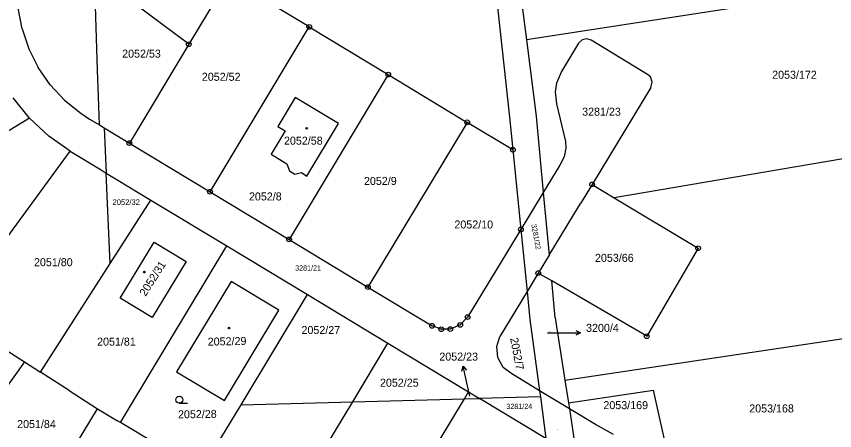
# Model space of a CAD drawing. Extents: x -736345 to -729997, y -1130177 to -1122501.
# Drawn here: x -732764.1 to -732590.4, y -1128155 to -1128067.1 of the extents above; entities that cross this region are included whole.
import ezdxf

# ---------------------------------------------------------------- set-up
doc = ezdxf.new("R2010")
doc.units = 0
for name, color, linetype in [('Vrstva 1', 7, 'Continuous'), ('Vrstva 16', 7, 'Continuous'), ('Vrstva 18', 7, 'Continuous'), ('Vrstva 19', 7, 'Continuous'), ('Vrstva 25', 7, 'Continuous')]:
    doc.layers.add(name, color=color, linetype=linetype)

msp = doc.modelspace()

# ---------------------------------------------------------------- linework, layer by layer
at = {"layer": 'Vrstva 1'}
for points in [[(-732746.91, -1128078.48), (-732747.57, -1128057.99)], [(-732662.66, -1128058.51), (-732659.42, -1128088.46)], [(-732657.7, -1128057.84), (-732655.86, -1128072.06)], [(-732560.92, -1128057.37), (-732655.86, -1128072.06)], [(-732727.53, -1128072.98), (-732744.96, -1128059.95)], [(-732701.96, -1128069.3), (-732719.08, -1128058.95), (-732727.53, -1128072.98)], [(-732762.95, -1128069.72), (-732763.79, -1128065.34)], [(-732762.95, -1128069.72), (-732761.51, -1128073.93)], [(-732723.03, -1128104.29), (-732701.96, -1128069.3)], [(-732701.96, -1128069.3), (-732685.2, -1128079.43)], [(-732655.86, -1128072.06), (-732653.76, -1128088.22)], [(-732644.01, -1128072.06), (-732644.8, -1128072.77)], [(-732643.04, -1128071.87), (-732644.01, -1128072.06)], [(-732642.11, -1128072.15), (-732643.04, -1128071.87)], [(-732630.11, -1128079.4), (-732642.11, -1128072.15)], [(-732761.51, -1128073.93), (-732759.49, -1128077.91)], [(-732727.53, -1128072.98), (-732740.16, -1128093.95)], [(-732644.8, -1128072.77), (-732648.43, -1128078.77)], [(-732756.94, -1128081.57), (-732759.49, -1128077.91)], [(-732746.73, -1128084.17), (-732746.91, -1128078.48)], [(-732685.2, -1128079.43), (-732706.25, -1128114.42)], [(-732685.2, -1128079.43), (-732668.42, -1128089.56)], [(-732648.43, -1128078.77), (-732649.49, -1128081.27)], [(-732629.53, -1128079.9), (-732630.11, -1128079.4)], [(-732649.49, -1128081.27), (-732649.77, -1128083.12)], [(-732629.13, -1128081.01), (-732629.53, -1128079.9)], [(-732629.4, -1128082.14), (-732629.13, -1128081.01)], [(-732756.94, -1128081.57), (-732753.91, -1128084.83)], [(-732649.77, -1128083.12), (-732649.48, -1128085.61)], [(-732629.4, -1128082.14), (-732641.91, -1128102.75)], [(-732761.35, -1128088.7), (-732764.84, -1128084.36)], [(-732753.91, -1128084.83), (-732750.45, -1128087.64)], [(-732746.52, -1128090.11), (-732746.73, -1128084.17)], [(-732704.93, -1128084.29), (-732708.63, -1128090.45)], [(-732695.73, -1128089.8), (-732704.93, -1128084.29)], [(-732649.48, -1128085.61), (-732647.54, -1128093.61)], [(-732750.45, -1128087.64), (-732748.59, -1128088.86)], [(-732653.76, -1128088.22), (-732652.26, -1128104.42)], [(-732531.28, -1128087.54), (-732637.19, -1128105.58)], [(-732761.35, -1128088.7), (-732801.01, -1128112.82)], [(-732757.28, -1128092.51), (-732761.35, -1128088.7)], [(-732748.59, -1128088.86), (-732746.52, -1128090.11)], [(-732702.44, -1128100.96), (-732695.73, -1128089.8)], [(-732668.42, -1128089.56), (-732689.49, -1128124.54)], [(-732658.72, -1128095.39), (-732668.42, -1128089.56)], [(-732659.42, -1128088.46), (-732658.72, -1128095.39)], [(-732746.52, -1128090.11), (-732745.51, -1128090.72)], [(-732745.51, -1128090.72), (-732745.08, -1128100.32)], [(-732745.51, -1128090.72), (-732743.14, -1128092.15)], [(-732707.06, -1128091.38), (-732710.06, -1128096.35)], [(-732708.63, -1128090.45), (-732707.06, -1128091.38)], [(-732752.72, -1128095.71), (-732757.28, -1128092.51)], [(-732743.14, -1128092.15), (-732740.16, -1128093.95)], [(-732740.16, -1128093.95), (-732723.03, -1128104.29)], [(-732647.47, -1128095.01), (-732647.83, -1128096.85)], [(-732647.54, -1128093.61), (-732647.47, -1128095.01)], [(-732778.14, -1128130.34), (-732752.72, -1128095.71)], [(-732752.72, -1128095.71), (-732746.16, -1128099.67)], [(-732710.06, -1128096.35), (-732706.73, -1128098.37)], [(-732658.72, -1128095.39), (-732657.02, -1128112.27)], [(-732647.83, -1128096.85), (-732648.75, -1128098.63)], [(-732706.73, -1128098.37), (-732706.15, -1128099.84)], [(-732648.75, -1128098.63), (-732652.26, -1128104.42)], [(-732746.16, -1128099.67), (-732745.08, -1128100.32)], [(-732745.08, -1128100.32), (-732742.63, -1128101.8)], [(-732744.21, -1128119.51), (-732745.08, -1128100.32)], [(-732706.15, -1128099.84), (-732705.02, -1128100.53)], [(-732705.02, -1128100.53), (-732703.6, -1128100.24)], [(-732703.6, -1128100.24), (-732702.44, -1128100.96)], [(-732742.63, -1128101.8), (-732735.59, -1128106.06)], [(-732641.91, -1128102.75), (-732644.38, -1128106.81)], [(-732641.91, -1128102.75), (-732637.19, -1128105.58)], [(-732723.03, -1128104.29), (-732706.25, -1128114.42)], [(-732652.26, -1128104.42), (-732657.02, -1128112.27)], [(-732652.26, -1128104.42), (-732651, -1128117.73)], [(-732637.19, -1128105.58), (-732619.4, -1128116.27)], [(-732744.21, -1128119.51), (-732735.59, -1128106.06)], [(-732735.59, -1128106.06), (-732719.48, -1128115.78)], [(-732651, -1128117.73), (-732644.57, -1128107.13)], [(-732644.57, -1128107.13), (-732644.38, -1128106.81)], [(-732657.02, -1128112.27), (-732668.34, -1128130.89)], [(-732657.02, -1128112.27), (-732655.69, -1128125.46)], [(-732742.08, -1128126.85), (-732734.9, -1128115.01)], [(-732740.15, -1128150.09), (-732719.48, -1128115.78)], [(-732734.9, -1128115.01), (-732728.12, -1128119.12)], [(-732719.48, -1128115.78), (-732702.36, -1128126.11)], [(-732706.25, -1128114.42), (-732689.49, -1128124.54)], [(-732651, -1128117.73), (-732653.33, -1128121.57)], [(-732619.4, -1128116.27), (-732630.28, -1128134.97)], [(-732759, -1128142.61), (-732744.21, -1128119.51)], [(-732728.12, -1128119.12), (-732735.3, -1128130.96)], [(-732653.33, -1128121.57), (-732655.69, -1128125.46)], [(-732650.48, -1128123.23), (-732653.33, -1128121.57)], [(-732708.44, -1128129.43), (-732718.55, -1128123.35), (-732730.16, -1128142.48), (-732719.99, -1128148.61), (-732708.44, -1128129.43)], [(-732689.49, -1128124.54), (-732675.89, -1128132.75)], [(-732649.74, -1128131.05), (-732650.48, -1128123.23)], [(-732630.28, -1128134.97), (-732650.48, -1128123.23)], [(-732716.45, -1128149.49), (-732702.36, -1128126.11)], [(-732702.36, -1128126.11), (-732685.24, -1128136.46)], [(-732655.69, -1128125.46), (-732661.48, -1128135)], [(-732655.69, -1128125.46), (-732655.09, -1128131.41)], [(-732647.67, -1128144.31), (-732527.43, -1128126.34)], [(-732735.3, -1128130.96), (-732742.08, -1128126.85)], [(-732777.94, -1128130.47), (-732762.43, -1128140.41)], [(-732668.34, -1128130.89), (-732669.91, -1128132.56)], [(-732655.09, -1128131.41), (-732653.09, -1128146.51)], [(-732649.74, -1128131.05), (-732647.67, -1128144.31)], [(-732673.93, -1128133.47), (-732675.89, -1128132.75)], [(-732672.02, -1128133.44), (-732673.93, -1128133.47)], [(-732669.91, -1128132.56), (-732672.02, -1128133.44)], [(-732662.15, -1128137.12), (-732661.48, -1128135)], [(-732692.73, -1128148.88), (-732685.24, -1128136.46)], [(-732685.24, -1128136.46), (-732668.11, -1128146.78)], [(-732661.93, -1128139.5), (-732662.15, -1128137.12)], [(-732762.43, -1128140.41), (-732769.61, -1128150.47)], [(-732762.43, -1128140.41), (-732759, -1128142.61)], [(-732660.75, -1128141.58), (-732661.93, -1128139.5)], [(-732659.19, -1128142.83), (-732660.75, -1128141.58)], [(-732752.95, -1128146.48), (-732759, -1128142.61)], [(-732653.09, -1128146.51), (-732659.19, -1128142.83)], [(-732647.67, -1128144.31), (-732646.93, -1128149.06)], [(-732752.95, -1128146.48), (-732746.9, -1128150.36)], [(-732669.01, -1128148.27), (-732668.11, -1128146.78)], [(-732668.11, -1128146.78), (-732665.79, -1128148.19)], [(-732653.09, -1128146.51), (-732652.84, -1128147.84)], [(-732646.73, -1128150.35), (-732653.09, -1128146.51)], [(-732646.93, -1128149.06), (-732628.88, -1128146.43)], [(-732625.68, -1128160.67), (-732628.88, -1128146.43)], [(-732716.45, -1128149.49), (-732692.73, -1128148.88)], [(-732707.82, -1128173.92), (-732692.73, -1128148.88)], [(-732692.73, -1128148.88), (-732669.01, -1128148.27)], [(-732690.69, -1128184.24), (-732669.01, -1128148.27)], [(-732669.01, -1128148.27), (-732665.79, -1128148.19)], [(-732652.84, -1128147.84), (-732665.79, -1128148.19)], [(-732651.72, -1128156.69), (-732665.79, -1128148.19)], [(-732652.84, -1128147.84), (-732651.72, -1128156.69)], [(-732646.93, -1128149.06), (-732646.73, -1128150.35)], [(-732756.05, -1128165.45), (-732746.9, -1128150.36)], [(-732746.9, -1128150.36), (-732742.69, -1128152.9)], [(-732742.07, -1128153.28), (-732740.15, -1128150.09)], [(-732724.95, -1128163.59), (-732716.45, -1128149.49)], [(-732646.73, -1128150.35), (-732645.77, -1128156.58)], [(-732641.18, -1128153.7), (-732646.73, -1128150.35)], [(-732742.07, -1128153.28), (-732742.69, -1128152.9)], [(-732739.91, -1128154.57), (-732742.07, -1128153.28)], [(-732637.38, -1128155.84), (-732641.18, -1128153.7)], [(-732730.06, -1128160.51), (-732739.91, -1128154.57)]]:
    msp.add_lwpolyline(points, dxfattribs=at)
at = {"layer": 'Vrstva 16'}
for points in [[(-732651.34, -1128134.23), (-732647.38, -1128134.23)], [(-732667.83, -1128147.68), (-732668.62, -1128144.24)]]:
    msp.add_lwpolyline(points, dxfattribs=at)
at = {"layer": 'Vrstva 25'}
for points in [[(-732647.38, -1128134.23), (-732644.38, -1128134.23)], [(-732645.38, -1128133.731), (-732644.38, -1128134.23), (-732645.38, -1128134.73)], [(-732669.553, -1128142.403), (-732669.289, -1128141.316), (-732668.58, -1128142.179)], [(-732668.62, -1128144.24), (-732669.289, -1128141.316)], [(-732729.55, -1128149.18), (-732727.8, -1128149.18)]]:
    msp.add_lwpolyline(points, dxfattribs=at)
for centre, radius in [((-732701.96, -1128069.3), 0.5), ((-732701.96, -1128069.3), 0.032), ((-732727.53, -1128072.98), 0.5), ((-732727.53, -1128072.98), 0.032), ((-732685.2, -1128079.43), 0.5), ((-732685.2, -1128079.43), 0.032), ((-732668.42, -1128089.56), 0.5), ((-732668.42, -1128089.56), 0.032), ((-732702.5, -1128090.82), 0.175), ((-732740.16, -1128093.95), 0.5), ((-732740.16, -1128093.95), 0.032), ((-732658.72, -1128095.39), 0.5), ((-732658.72, -1128095.39), 0.032), ((-732641.91, -1128102.75), 0.5), ((-732723.03, -1128104.29), 0.5), ((-732641.91, -1128102.75), 0.032), ((-732723.03, -1128104.29), 0.032), ((-732657.02, -1128112.27), 0.5), ((-732657.02, -1128112.27), 0.032), ((-732706.25, -1128114.42), 0.5), ((-732706.25, -1128114.42), 0.032), ((-732619.4, -1128116.27), 0.5), ((-732619.4, -1128116.27), 0.032), ((-732736.96, -1128121.35), 0.175), ((-732653.33, -1128121.57), 0.5), ((-732653.33, -1128121.57), 0.032), ((-732689.49, -1128124.54), 0.5), ((-732689.49, -1128124.54), 0.032), ((-732668.34, -1128130.89), 0.5), ((-732668.34, -1128130.89), 0.032), ((-732719.01, -1128133.24), 0.175), ((-732675.89, -1128132.75), 0.5), ((-732675.89, -1128132.75), 0.032), ((-732673.93, -1128133.47), 0.5), ((-732673.93, -1128133.47), 0.032), ((-732672.02, -1128133.44), 0.5), ((-732672.02, -1128133.44), 0.032), ((-732669.91, -1128132.56), 0.5), ((-732669.91, -1128132.56), 0.032), ((-732630.28, -1128134.97), 0.5), ((-732630.28, -1128134.97), 0.032), ((-732729.55, -1128148.43), 0.75)]:
    msp.add_circle(centre, radius, dxfattribs=at)

# ---------------------------------------------------------------- texts
at = {"layer": 'Vrstva 16'}
for s, p in [('3200/4', (-732643.18, -1128134.03)), ('2052/23', (-732674.337, -1128140.13))]:
    msp.add_text(s, height=1.7, dxfattribs=at).set_placement(p)
at = {"layer": 'Vrstva 18'}
for s, height, p in [('2052/53', 1.7, (-732741.688, -1128075.83)), ('2052/52', 1.7, (-732724.768, -1128080.74)), ('2053/172', 1.7, (-732603.67, -1128080.31)), ('3281/23', 1.7, (-732644.02, -1128088.15)), ('2052/9', 1.7, (-732690.34, -1128102.85)), ('2052/8', 1.7, (-732714.768, -1128106.14)), ('2052/32', 1.2, (-732743.72, -1128107.09)), ('2052/10', 1.7, (-732671.14, -1128112.09)), ('2053/66', 1.7, (-732641.288, -1128119.17)), ('2051/80', 1.7, (-732760.41, -1128120.09)), ('3281/21', 1.1, (-732704.96, -1128121.02)), ('2052/27', 1.7, (-732703.61, -1128134.49)), ('2051/81', 1.7, (-732747.01, -1128136.96)), ('3200/4', 0.1, (-732651.14, -1128134.03)), ('2052/25', 1.7, (-732686.94, -1128145.67)), ('2052/23', 0.1, (-732667.63, -1128147.48)), ('2053/169', 1.7, (-732639.5, -1128150.43)), ('3281/24', 1.1, (-732660.11, -1128150.4)), ('2053/168', 1.7, (-732608.54, -1128151.13)), ('2051/84', 1.7, (-732763.988, -1128154.45)), ('3281/25', 0.1, (-732649.38, -1128154.89))]:
    msp.add_text(s, height=height, dxfattribs=at).set_placement(p)
for s, height, rotation, p in [('3281/22', 1.1, 280.70223, (-732654.827, -1128111.249)), ('2052/7', 1.7, 280.90223, (-732659.316, -1128135.408)), ('2052/28', 1.7, 0.80001, (-732729.823, -1128152.398))]:
    msp.add_text(s, height=height, rotation=rotation, dxfattribs=at).set_placement(p)
at = {"layer": 'Vrstva 19'}
msp.add_text('2052/58', height=1.7, dxfattribs=at).set_placement((-732707.328, -1128094.3))
for s, rotation, p in [('2052/31', 57.60046, (-732736.707, -1128126.623)), ('2052/29', 1.20001, (-732723.501, -1128136.965))]:
    msp.add_text(s, height=1.7, rotation=rotation, dxfattribs=at).set_placement(p)

doc.saveas('drawing.dxf')
